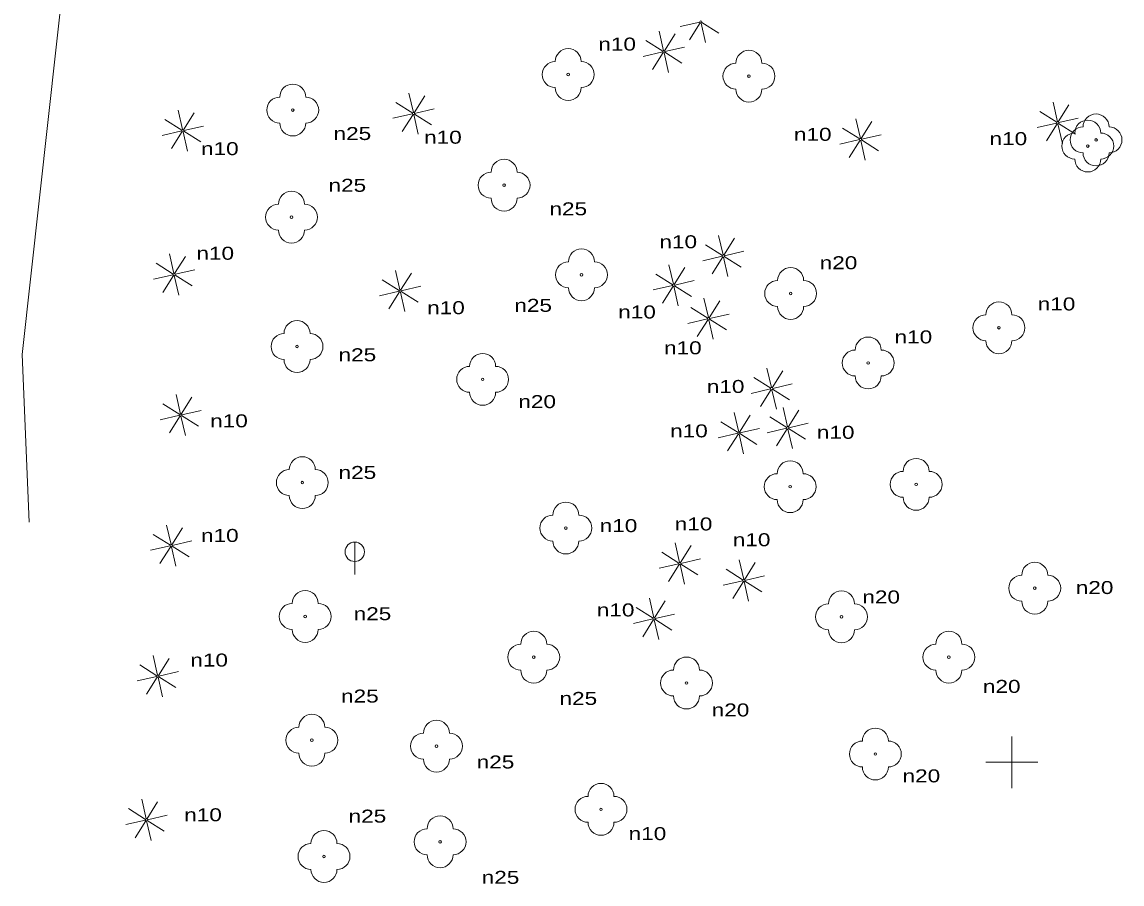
# Model space of a CAD drawing. Extents: x -670514 to -669423, y -1130798 to -1130123.
# Drawn here: x -669938.13 to -669895.75, y -1130654.69 to -1130621.47 of the extents above; entities that cross this region are included whole.
import ezdxf
from ezdxf.enums import TextEntityAlignment as Align

# ---------------------------------------------------------------- set-up
doc = ezdxf.new("R2010")
doc.units = 0
doc.header["$LTSCALE"] = 0.24
for name, color, linetype, lineweight in [('10', 7, 'Continuous', 13), ('22', 7, 'Continuous', 13), ('27', 7, 'Continuous', 13), ('61', 7, 'Continuous', 13)]:
    doc.layers.add(name, color=color, linetype=linetype, lineweight=lineweight)
doc.layers.add('47', color=7, linetype='Continuous')

msp = doc.modelspace()

# ---------------------------------------------------------------- linework, layer by layer
at = {"layer": '10'}
msp.add_lwpolyline([(-669935.496, -1130610.702), (-669936.125, -1130616.271), (-669938.127, -1130634.286), (-669937.854, -1130640.741)], dxfattribs=at)
at = {"layer": '22'}
for p, q in [((-669912.77, -1130621.647), (-669912.016, -1130621.475)), ((-669911.996, -1130621.501), (-669912.41, -1130622.157)), ((-669911.968, -1130621.507), (-669911.796, -1130622.261)), ((-669911.286, -1130621.901), (-669911.942, -1130621.487)), ((-669913.436, -1130622.594), (-669914.092, -1130622.18)), ((-669913.41, -1130622.574), (-669913.582, -1130621.82)), ((-669912.968, -1130621.924), (-669913.382, -1130622.58)), ((-669914.196, -1130622.794), (-669913.442, -1130622.622)), ((-669913.362, -1130622.606), (-669912.608, -1130622.434)), ((-669913.422, -1130622.648), (-669913.836, -1130623.304)), ((-669913.394, -1130622.654), (-669913.222, -1130623.408)), ((-669912.712, -1130623.048), (-669913.368, -1130622.634)), ((-669923.05, -1130624.958), (-669923.222, -1130624.204)), ((-669922.608, -1130624.308), (-669923.022, -1130624.964)), ((-669923.076, -1130624.978), (-669923.732, -1130624.564)), ((-669898.238, -1130625.314), (-669898.41, -1130624.56)), ((-669897.796, -1130624.664), (-669898.21, -1130625.32)), ((-669931.939, -1130625.616), (-669932.111, -1130624.862)), ((-669931.497, -1130624.966), (-669931.911, -1130625.622)), ((-669923.836, -1130625.178), (-669923.082, -1130625.006)), ((-669923.062, -1130625.032), (-669923.476, -1130625.688)), ((-669923.034, -1130625.038), (-669922.862, -1130625.792)), ((-669922.352, -1130625.432), (-669923.008, -1130625.018)), ((-669923.002, -1130624.99), (-669922.248, -1130624.818)), ((-669898.264, -1130625.334), (-669898.92, -1130624.92)), ((-669931.965, -1130625.636), (-669932.621, -1130625.222)), ((-669931.891, -1130625.648), (-669931.137, -1130625.476)), ((-669905.857, -1130625.974), (-669906.513, -1130625.56)), ((-669905.831, -1130625.954), (-669906.003, -1130625.2)), ((-669905.389, -1130625.304), (-669905.803, -1130625.96)), ((-669899.024, -1130625.534), (-669898.27, -1130625.362)), ((-669898.25, -1130625.388), (-669898.664, -1130626.044)), ((-669898.222, -1130625.394), (-669898.05, -1130626.148)), ((-669897.54, -1130625.788), (-669898.196, -1130625.374)), ((-669898.19, -1130625.346), (-669897.436, -1130625.174)), ((-669932.725, -1130625.836), (-669931.971, -1130625.664)), ((-669931.951, -1130625.69), (-669932.365, -1130626.346)), ((-669931.923, -1130625.696), (-669931.751, -1130626.45)), ((-669931.241, -1130626.09), (-669931.897, -1130625.676)), ((-669906.617, -1130626.174), (-669905.863, -1130626.002)), ((-669905.133, -1130626.428), (-669905.789, -1130626.014)), ((-669905.783, -1130625.986), (-669905.029, -1130625.814)), ((-669905.843, -1130626.028), (-669906.257, -1130626.684)), ((-669905.815, -1130626.034), (-669905.643, -1130626.788)), ((-669911.119, -1130630.446), (-669911.291, -1130629.692)), ((-669910.677, -1130629.796), (-669911.091, -1130630.452)), ((-669911.145, -1130630.466), (-669911.801, -1130630.052)), ((-669932.275, -1130631.16), (-669932.447, -1130630.406)), ((-669931.833, -1130630.51), (-669932.247, -1130631.166)), ((-669911.905, -1130630.666), (-669911.151, -1130630.494)), ((-669911.131, -1130630.52), (-669911.545, -1130631.176)), ((-669911.103, -1130630.526), (-669910.931, -1130631.28)), ((-669910.421, -1130630.92), (-669911.077, -1130630.506)), ((-669911.071, -1130630.478), (-669910.317, -1130630.306)), ((-669932.301, -1130631.18), (-669932.957, -1130630.766)), ((-669932.227, -1130631.192), (-669931.473, -1130631.02)), ((-669923.568, -1130631.795), (-669923.74, -1130631.041)), ((-669913.032, -1130631.575), (-669913.204, -1130630.821)), ((-669912.59, -1130630.925), (-669913.004, -1130631.581)), ((-669933.061, -1130631.38), (-669932.307, -1130631.208)), ((-669932.287, -1130631.234), (-669932.701, -1130631.89)), ((-669932.259, -1130631.24), (-669932.087, -1130631.994)), ((-669931.577, -1130631.634), (-669932.233, -1130631.22)), ((-669923.594, -1130631.815), (-669924.25, -1130631.401)), ((-669923.126, -1130631.145), (-669923.54, -1130631.801)), ((-669913.058, -1130631.595), (-669913.714, -1130631.181)), ((-669912.984, -1130631.607), (-669912.23, -1130631.435)), ((-669924.354, -1130632.015), (-669923.6, -1130631.843)), ((-669923.58, -1130631.869), (-669923.994, -1130632.525)), ((-669923.552, -1130631.875), (-669923.38, -1130632.629)), ((-669922.87, -1130632.269), (-669923.526, -1130631.855)), ((-669923.52, -1130631.827), (-669922.766, -1130631.655)), ((-669913.818, -1130631.795), (-669913.064, -1130631.623)), ((-669913.044, -1130631.649), (-669913.458, -1130632.305)), ((-669913.016, -1130631.655), (-669912.844, -1130632.409)), ((-669912.334, -1130632.049), (-669912.99, -1130631.635)), ((-669911.686, -1130632.862), (-669911.858, -1130632.108)), ((-669911.244, -1130632.212), (-669911.658, -1130632.868)), ((-669911.712, -1130632.882), (-669912.368, -1130632.468)), ((-669911.638, -1130632.894), (-669910.884, -1130632.722)), ((-669912.472, -1130633.082), (-669911.718, -1130632.91)), ((-669911.698, -1130632.936), (-669912.112, -1130633.592)), ((-669911.67, -1130632.942), (-669911.498, -1130633.696)), ((-669910.988, -1130633.336), (-669911.644, -1130632.922)), ((-669909.256, -1130635.559), (-669909.428, -1130634.805)), ((-669908.814, -1130634.909), (-669909.228, -1130635.565)), ((-669909.282, -1130635.579), (-669909.938, -1130635.165)), ((-669910.042, -1130635.779), (-669909.288, -1130635.607)), ((-669909.268, -1130635.633), (-669909.682, -1130636.289)), ((-669909.24, -1130635.639), (-669909.068, -1130636.393)), ((-669908.558, -1130636.033), (-669909.214, -1130635.619)), ((-669909.208, -1130635.591), (-669908.454, -1130635.419)), ((-669932.047, -1130636.596), (-669932.703, -1130636.182)), ((-669932.021, -1130636.576), (-669932.193, -1130635.822)), ((-669931.579, -1130635.926), (-669931.993, -1130636.582)), ((-669931.973, -1130636.608), (-669931.219, -1130636.436)), ((-669910.518, -1130637.271), (-669910.69, -1130636.517)), ((-669908.638, -1130637.075), (-669908.81, -1130636.321)), ((-669908.196, -1130636.425), (-669908.61, -1130637.081)), ((-669932.807, -1130636.796), (-669932.053, -1130636.624)), ((-669932.033, -1130636.65), (-669932.447, -1130637.306)), ((-669932.005, -1130636.656), (-669931.833, -1130637.41)), ((-669931.323, -1130637.05), (-669931.979, -1130636.636)), ((-669910.544, -1130637.291), (-669911.2, -1130636.877)), ((-669910.076, -1130636.621), (-669910.49, -1130637.277)), ((-669908.664, -1130637.095), (-669909.32, -1130636.681)), ((-669908.59, -1130637.107), (-669907.836, -1130636.935)), ((-669911.304, -1130637.491), (-669910.55, -1130637.319)), ((-669910.53, -1130637.345), (-669910.944, -1130638.001)), ((-669910.502, -1130637.351), (-669910.33, -1130638.105)), ((-669909.82, -1130637.745), (-669910.476, -1130637.331)), ((-669910.47, -1130637.303), (-669909.716, -1130637.131)), ((-669909.424, -1130637.295), (-669908.67, -1130637.123)), ((-669908.65, -1130637.149), (-669909.064, -1130637.805)), ((-669908.622, -1130637.155), (-669908.45, -1130637.909)), ((-669907.94, -1130637.549), (-669908.596, -1130637.135)), ((-669932.412, -1130641.629), (-669933.068, -1130641.215)), ((-669932.386, -1130641.609), (-669932.558, -1130640.855)), ((-669931.944, -1130640.959), (-669932.358, -1130641.615)), ((-669933.172, -1130641.829), (-669932.418, -1130641.657)), ((-669932.398, -1130641.683), (-669932.812, -1130642.339)), ((-669932.37, -1130641.689), (-669932.198, -1130642.443)), ((-669931.688, -1130642.083), (-669932.344, -1130641.669)), ((-669932.338, -1130641.641), (-669931.584, -1130641.469)), ((-669912.794, -1130642.299), (-669912.966, -1130641.545)), ((-669912.352, -1130641.649), (-669912.766, -1130642.305)), ((-669912.82, -1130642.319), (-669913.476, -1130641.905)), ((-669913.58, -1130642.519), (-669912.826, -1130642.347)), ((-669912.806, -1130642.373), (-669913.22, -1130643.029)), ((-669912.778, -1130642.379), (-669912.606, -1130643.133)), ((-669912.096, -1130642.773), (-669912.752, -1130642.359)), ((-669912.746, -1130642.331), (-669911.992, -1130642.159)), ((-669910.324, -1130642.955), (-669910.496, -1130642.201)), ((-669909.882, -1130642.305), (-669910.296, -1130642.961)), ((-669910.35, -1130642.975), (-669911.006, -1130642.561)), ((-669910.276, -1130642.987), (-669909.522, -1130642.815)), ((-669911.11, -1130643.175), (-669910.356, -1130643.003)), ((-669910.336, -1130643.029), (-669910.75, -1130643.685)), ((-669910.308, -1130643.035), (-669910.136, -1130643.789)), ((-669909.626, -1130643.429), (-669910.282, -1130643.015)), ((-669913.788, -1130644.428), (-669913.96, -1130643.674)), ((-669913.346, -1130643.778), (-669913.76, -1130644.434)), ((-669913.814, -1130644.448), (-669914.47, -1130644.034)), ((-669914.574, -1130644.648), (-669913.82, -1130644.476)), ((-669913.8, -1130644.502), (-669914.214, -1130645.158)), ((-669913.772, -1130644.508), (-669913.6, -1130645.262)), ((-669913.09, -1130644.902), (-669913.746, -1130644.488)), ((-669913.74, -1130644.46), (-669912.986, -1130644.288)), ((-669932.903, -1130646.643), (-669933.075, -1130645.889)), ((-669932.929, -1130646.663), (-669933.585, -1130646.249)), ((-669932.461, -1130645.993), (-669932.875, -1130646.649)), ((-669933.689, -1130646.863), (-669932.935, -1130646.691)), ((-669932.915, -1130646.717), (-669933.329, -1130647.373)), ((-669932.887, -1130646.723), (-669932.715, -1130647.477)), ((-669932.205, -1130647.117), (-669932.861, -1130646.703)), ((-669932.855, -1130646.675), (-669932.101, -1130646.503)), ((-669933.343, -1130652.179), (-669933.515, -1130651.425)), ((-669933.369, -1130652.199), (-669934.025, -1130651.785)), ((-669932.901, -1130651.529), (-669933.315, -1130652.185)), ((-669934.129, -1130652.399), (-669933.375, -1130652.227)), ((-669933.355, -1130652.253), (-669933.769, -1130652.909)), ((-669933.327, -1130652.259), (-669933.155, -1130653.013)), ((-669932.645, -1130652.653), (-669933.301, -1130652.239)), ((-669933.295, -1130652.211), (-669932.541, -1130652.039))]:
    msp.add_line(p, q, dxfattribs=at)
for centre, radius in [((-669911.976, -1130621.467), 0.04), ((-669913.402, -1130622.614), 0.04), ((-669917.086, -1130623.494), 0.05), ((-669910.123, -1130623.555), 0.05), ((-669927.698, -1130624.861), 0.05), ((-669923.042, -1130624.998), 0.04), ((-669898.23, -1130625.354), 0.04), ((-669931.931, -1130625.656), 0.04), ((-669905.823, -1130625.994), 0.04), ((-669896.752, -1130626.013), 0.05), ((-669897.072, -1130626.248), 0.05), ((-669919.557, -1130627.757), 0.05), ((-669927.745, -1130628.989), 0.05), ((-669911.111, -1130630.486), 0.04), ((-669932.267, -1130631.2), 0.04), ((-669916.576, -1130631.209), 0.05), ((-669923.56, -1130631.835), 0.04), ((-669913.024, -1130631.615), 0.04), ((-669908.517, -1130631.931), 0.05), ((-669911.678, -1130632.902), 0.04), ((-669900.493, -1130633.251), 0.05), ((-669927.532, -1130633.975), 0.05), ((-669905.529, -1130634.609), 0.05), ((-669920.382, -1130635.24), 0.05), ((-669909.248, -1130635.599), 0.04), ((-669932.013, -1130636.616), 0.04), ((-669910.51, -1130637.311), 0.04), ((-669908.63, -1130637.115), 0.04), ((-669927.329, -1130639.22), 0.05), ((-669908.533, -1130639.377), 0.05), ((-669903.682, -1130639.287), 0.05), ((-669917.175, -1130640.971), 0.05), ((-669932.378, -1130641.649), 0.04), ((-669912.786, -1130642.339), 0.04), ((-669910.316, -1130642.995), 0.04), ((-669899.114, -1130643.29), 0.05), ((-669927.216, -1130644.377), 0.05), ((-669913.78, -1130644.468), 0.04), ((-669906.558, -1130644.393), 0.05), ((-669918.414, -1130645.949), 0.05), ((-669902.42, -1130645.946), 0.05), ((-669932.895, -1130646.683), 0.04), ((-669912.529, -1130646.943), 0.05), ((-669926.96, -1130649.149), 0.05), ((-669922.161, -1130649.377), 0.05), ((-669905.253, -1130649.68), 0.05), ((-669915.823, -1130651.812), 0.05), ((-669933.335, -1130652.219), 0.04), ((-669922.022, -1130653.062), 0.05), ((-669926.494, -1130653.627), 0.05)]:
    msp.add_circle(centre, radius, dxfattribs=at)
for centre, start, end in [((-669917.086, -1130622.994), 0, 180), ((-669910.123, -1130623.055), 0, 180), ((-669917.586, -1130623.494), 90, 270), ((-669916.586, -1130623.494), 270, 90), ((-669910.623, -1130623.555), 90, 270), ((-669909.623, -1130623.555), 270, 90), ((-669927.698, -1130624.361), 0, 180), ((-669917.086, -1130623.994), 180, 0), ((-669910.123, -1130624.055), 180, 0), ((-669928.198, -1130624.861), 90, 270), ((-669927.198, -1130624.861), 270, 90), ((-669896.752, -1130625.513), 0, 180), ((-669927.698, -1130625.361), 180, 0), ((-669897.252, -1130626.013), 90, 270), ((-669897.072, -1130625.748), 0, 180), ((-669896.252, -1130626.013), 270, 90), ((-669897.572, -1130626.248), 90, 270), ((-669896.572, -1130626.248), 270, 90), ((-669919.557, -1130627.257), 0, 180), ((-669897.072, -1130626.748), 180, 0), ((-669896.752, -1130626.513), 180, 0), ((-669920.057, -1130627.757), 90, 270), ((-669919.057, -1130627.757), 270, 90), ((-669927.745, -1130628.489), 0, 180), ((-669928.245, -1130628.989), 90, 270), ((-669927.245, -1130628.989), 270, 90), ((-669919.557, -1130628.257), 180, 0), ((-669927.745, -1130629.489), 180, 0), ((-669916.576, -1130630.709), 0, 180), ((-669917.076, -1130631.209), 90, 270), ((-669916.076, -1130631.209), 270, 90), ((-669908.517, -1130631.431), 0, 180), ((-669909.017, -1130631.931), 90, 270), ((-669908.017, -1130631.931), 270, 90), ((-669916.576, -1130631.709), 180, 0), ((-669900.493, -1130632.751), 0, 180), ((-669908.517, -1130632.431), 180, 0), ((-669900.993, -1130633.251), 90, 270), ((-669899.993, -1130633.251), 270, 90), ((-669927.532, -1130633.475), 0, 180), ((-669928.032, -1130633.975), 90, 270), ((-669927.032, -1130633.975), 270, 90), ((-669905.529, -1130634.109), 0, 180), ((-669900.493, -1130633.751), 180, 0), ((-669927.532, -1130634.475), 180, 0), ((-669920.382, -1130634.74), 0, 180), ((-669906.029, -1130634.609), 90, 270), ((-669905.029, -1130634.609), 270, 90), ((-669920.882, -1130635.24), 90, 270), ((-669919.882, -1130635.24), 270, 90), ((-669905.529, -1130635.109), 180, 0), ((-669920.382, -1130635.74), 180, 0), ((-669927.329, -1130638.72), 0, 180), ((-669903.682, -1130638.787), 0, 180), ((-669927.829, -1130639.22), 90, 270), ((-669926.829, -1130639.22), 270, 90), ((-669908.533, -1130638.877), 0, 180), ((-669909.033, -1130639.377), 90, 270), ((-669908.033, -1130639.377), 270, 90), ((-669904.182, -1130639.287), 90, 270), ((-669903.182, -1130639.287), 270, 90), ((-669927.329, -1130639.72), 180, 0), ((-669917.175, -1130640.471), 0, 180), ((-669908.533, -1130639.877), 180, 0), ((-669903.682, -1130639.787), 180, 0), ((-669917.675, -1130640.971), 90, 270), ((-669916.675, -1130640.971), 270, 90), ((-669917.175, -1130641.471), 180, 0), ((-669899.114, -1130642.79), 0, 180), ((-669899.614, -1130643.29), 90, 270), ((-669898.614, -1130643.29), 270, 90), ((-669927.216, -1130643.877), 0, 180), ((-669906.558, -1130643.893), 0, 180), ((-669899.114, -1130643.79), 180, 0), ((-669927.716, -1130644.377), 90, 270), ((-669926.716, -1130644.377), 270, 90), ((-669907.058, -1130644.393), 90, 270), ((-669906.058, -1130644.393), 270, 90), ((-669927.216, -1130644.877), 180, 0), ((-669918.414, -1130645.449), 0, 180), ((-669906.558, -1130644.893), 180, 0), ((-669902.42, -1130645.446), 0, 180), ((-669918.914, -1130645.949), 90, 270), ((-669917.914, -1130645.949), 270, 90), ((-669902.92, -1130645.946), 90, 270), ((-669901.92, -1130645.946), 270, 90), ((-669912.529, -1130646.443), 0, 180), ((-669918.414, -1130646.449), 180, 0), ((-669913.029, -1130646.943), 90, 270), ((-669912.029, -1130646.943), 270, 90), ((-669902.42, -1130646.446), 180, 0), ((-669912.529, -1130647.443), 180, 0), ((-669926.96, -1130648.649), 0, 180), ((-669922.161, -1130648.877), 0, 180), ((-669927.46, -1130649.149), 90, 270), ((-669926.46, -1130649.149), 270, 90), ((-669922.661, -1130649.377), 90, 270), ((-669921.661, -1130649.377), 270, 90), ((-669905.253, -1130649.18), 0, 180), ((-669905.753, -1130649.68), 90, 270), ((-669904.753, -1130649.68), 270, 90), ((-669926.96, -1130649.649), 180, 0), ((-669922.161, -1130649.877), 180, 0), ((-669905.253, -1130650.18), 180, 0), ((-669915.823, -1130651.312), 0, 180), ((-669916.323, -1130651.812), 90, 270), ((-669915.323, -1130651.812), 270, 90), ((-669922.022, -1130652.562), 0, 180), ((-669926.494, -1130653.127), 0, 180), ((-669922.522, -1130653.062), 90, 270), ((-669921.522, -1130653.062), 270, 90), ((-669915.823, -1130652.312), 180, 0), ((-669926.994, -1130653.627), 90, 270), ((-669925.994, -1130653.627), 270, 90), ((-669922.022, -1130653.562), 180, 0), ((-669926.494, -1130654.127), 180, 0)]:
    msp.add_arc(centre, 0.5, start, end, dxfattribs=at)
at = {"layer": '27'}
msp.add_line((-669925.309, -1130641.511), (-669925.309, -1130642.761), dxfattribs=at)
msp.add_circle((-669925.3086, -1130641.8861), 0.375, dxfattribs=at)
at = {"layer": '61'}
for p, q in [((-669900, -1130651), (-669900, -1130649)), ((-669901, -1130650), (-669899, -1130650))]:
    msp.add_line(p, q, dxfattribs=at)

# ---------------------------------------------------------------- texts
at = {"layer": '47', "width": 1.3}
for s, p in [('n10', (-669915.2005, -1130622.569)), ('n25', (-669925.4005, -1130626.016)), ('n10', (-669907.6655, -1130626.047)), ('n10', (-669921.9115, -1130626.158)), ('n10', (-669900.1305, -1130626.213)), ('n10', (-669930.5065, -1130626.599)), ('n25', (-669925.5945, -1130628.012)), ('n25', (-669917.0825, -1130628.918)), ('n10', (-669912.8465, -1130630.188)), ('n10', (-669930.6825, -1130630.63)), ('n20', (-669906.6735, -1130630.996)), ('n10', (-669921.7945, -1130632.728)), ('n25', (-669918.4365, -1130632.638)), ('n10', (-669898.2745, -1130632.584)), ('n10', (-669914.4355, -1130632.893)), ('n10', (-669903.7885, -1130633.854)), ('n25', (-669925.2075, -1130634.543)), ('n10', (-669912.6695, -1130634.274)), ('n10', (-669911.0215, -1130635.764)), ('n20', (-669918.2815, -1130636.348)), ('n10', (-669930.1535, -1130637.089)), ('n10', (-669912.4345, -1130637.476)), ('n10', (-669906.7825, -1130637.531)), ('n25', (-669925.2075, -1130639.079)), ('n10', (-669915.1475, -1130641.128)), ('n10', (-669912.2575, -1130641.064)), ('n10', (-669930.5065, -1130641.506)), ('n10', (-669910.0205, -1130641.672)), ('n20', (-669905.0295, -1130643.877)), ('n20', (-669896.8075, -1130643.514)), ('n25', (-669924.6265, -1130644.522)), ('n10', (-669915.2595, -1130644.377)), ('n10', (-669930.9185, -1130646.309)), ('n25', (-669925.1105, -1130647.697)), ('n20', (-669900.3865, -1130647.324)), ('n25', (-669916.6955, -1130647.788)), ('n20', (-669910.8335, -1130648.232)), ('n25', (-669919.8875, -1130650.237)), ('n20', (-669903.4815, -1130650.772)), ('n10', (-669931.1535, -1130652.272)), ('n25', (-669924.8205, -1130652.324)), ('n10', (-669914.0335, -1130652.998)), ('n25', (-669919.6935, -1130654.683))]:
    msp.add_text(s, height=0.5, dxfattribs=at).set_placement(p, align=Align.CENTER)

doc.saveas('drawing.dxf')
